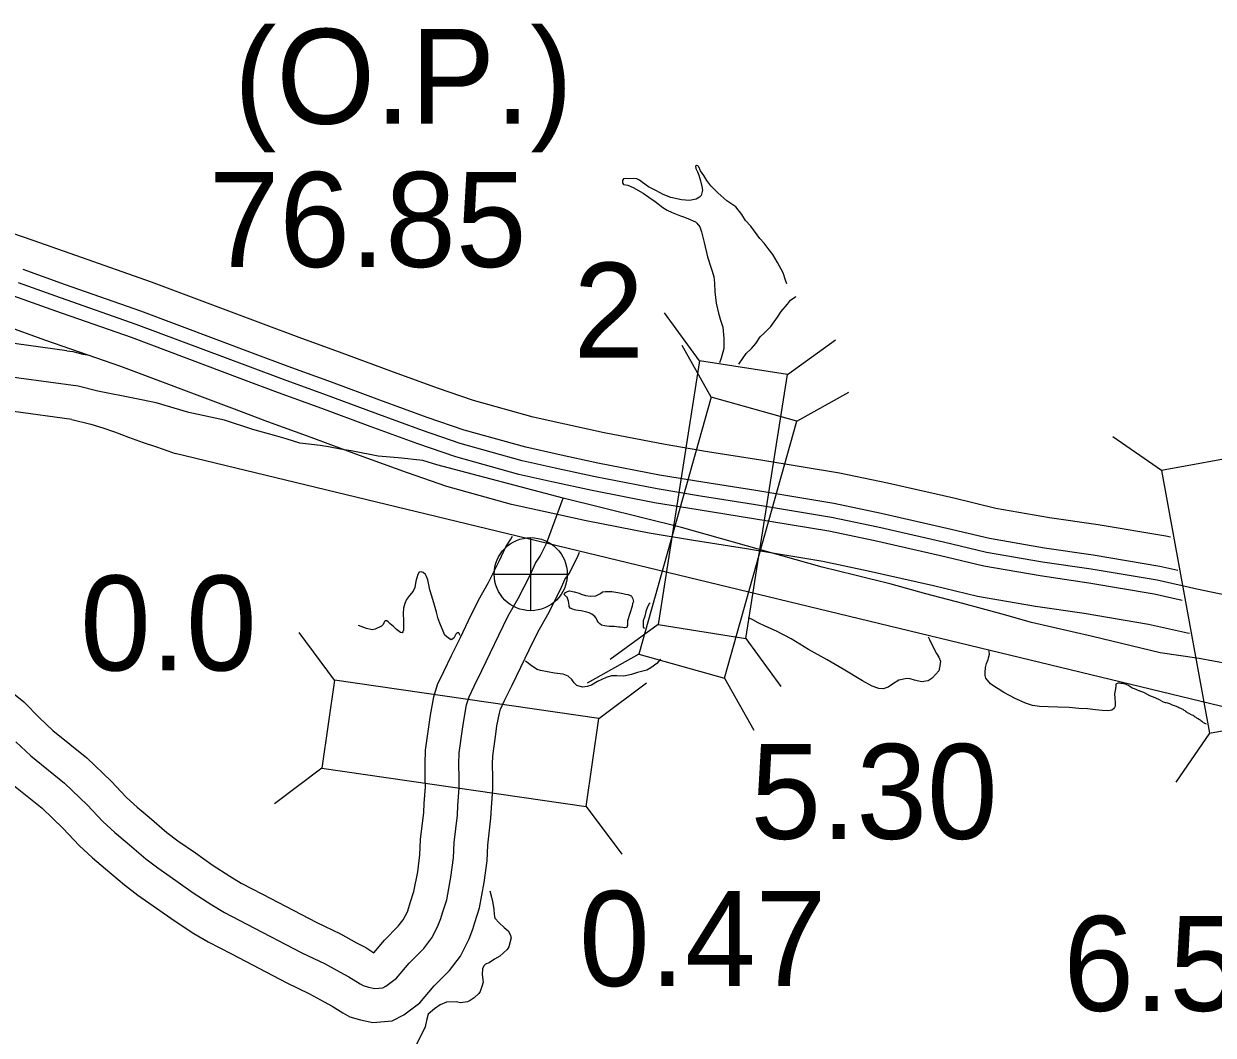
# Model space of a CAD drawing. Extents: x -83719 to 153526, y -11835 to 11446.
# Drawn here: x -2431.5 to -2255.2, y 1380.6 to 1530.6 of the extents above; entities that cross this region are included whole.
import ezdxf

# ---------------------------------------------------------------- set-up
doc = ezdxf.new("R2010")
doc.units = 0
for name, color, linetype in [('Level 10', 7, 'Continuous'), ('Level 11', 7, 'Continuous'), ('Level 15', 7, 'Continuous'), ('Level 19', 7, 'Continuous'), ('Level 20', 7, 'Continuous'), ('Level 25', 7, 'Continuous'), ('Level 26', 7, 'Continuous'), ('Level 58', 7, 'Continuous'), ('Level 59', 7, 'Continuous'), ('Level 9', 7, 'Continuous')]:
    doc.layers.add(name, color=color, linetype=linetype)

msp = doc.modelspace()

# ---------------------------------------------------------------- linework, layer by layer
at = {"layer": 'Level 10'}
for points in [[(-2373.66, 1401.9), (-2373.1, 1404.81), (-2372.79, 1407.35), (-2372.66, 1409.61), (-2372.2, 1413.61), (-2372.13, 1414.94), (-2371.95, 1417.4), (-2371.97, 1418.65), (-2372, 1420.82), (-2371.95, 1422.86), (-2371.41, 1426.65), (-2371.21, 1428.05), (-2370.71, 1430.77), (-2370.14, 1432.59), (-2369.24, 1434.5), (-2368.09, 1436.87), (-2366.77, 1439.56), (-2365.56, 1442.06), (-2364.1, 1445.12), (-2362.58, 1447.72), (-2360.96, 1450.96), (-2360.02, 1453.03), (-2359.28, 1454.13), (-2359.06, 1454.57)], [(-2363.95, 1399.47), (-2363.22, 1403.25), (-2362.82, 1406.46), (-2362.69, 1408.75), (-2362.23, 1412.77), (-2362.14, 1414.31), (-2361.94, 1417.13), (-2361.97, 1418.82), (-2362, 1420.78), (-2361.97, 1422.02), (-2361.5, 1425.25), (-2361.34, 1426.46), (-2360.99, 1428.35), (-2360.8, 1428.95), (-2360.22, 1430.2), (-2359.11, 1432.48), (-2357.79, 1435.17), (-2356.55, 1437.72), (-2355.25, 1440.44), (-2353.78, 1442.96), (-2351.93, 1446.66), (-2351.26, 1448.14), (-2350.63, 1449.07), (-2349.42, 1451.48), (-2349.12, 1452.24)]]:
    msp.add_lwpolyline(points, dxfattribs=at)
at = {"layer": 'Level 11'}
for points in [[(-2433.99, 1432.03), (-2431.47, 1430.01), (-2429.18, 1427.65), (-2427.17, 1425.79), (-2422.13, 1421.73), (-2418.54, 1418.25), (-2416.26, 1415.84), (-2414.7, 1414.41), (-2412.91, 1412.9), (-2410.27, 1410.65), (-2408.68, 1409.43), (-2406.06, 1407.63), (-2403.56, 1405.84), (-2400.96, 1404.15), (-2399.29, 1403.14), (-2396.1, 1401.5), (-2388.05, 1397.3), (-2384.52, 1395.62), (-2382.17, 1394.3), (-2380.8, 1393.57), (-2379.59, 1392.82), (-2378.03, 1394.67), (-2375.97, 1396.74), (-2375.24, 1397.69), (-2374.91, 1398.33), (-2374.63, 1398.9), (-2374.39, 1399.51), (-2374.19, 1400.2), (-2373.66, 1401.9)], [(-2433.71, 1418.22), (-2428.76, 1414.23), (-2425.66, 1411.22), (-2423.27, 1408.7), (-2421.31, 1406.91), (-2419.38, 1405.28), (-2416.56, 1402.87), (-2414.57, 1401.35), (-2411.8, 1399.44), (-2409.19, 1397.57), (-2406.27, 1395.68), (-2404.17, 1394.41), (-2400.71, 1392.63), (-2392.51, 1388.35), (-2389.13, 1386.74), (-2386.97, 1385.53), (-2385.79, 1384.9), (-2384.21, 1383.92), (-2383.18, 1383.31), (-2381.57, 1382.84), (-2379.73, 1382.49), (-2376.88, 1382.7), (-2375.13, 1383.62), (-2372.78, 1385.39), (-2370.66, 1387.9), (-2368.4, 1390.17), (-2366.77, 1392.32), (-2366.01, 1393.77), (-2365.45, 1394.88), (-2364.92, 1396.29), (-2364.62, 1397.28), (-2363.95, 1399.47)]]:
    msp.add_lwpolyline(points, dxfattribs=at)
at = {"layer": 'Level 15'}
for points in [[(-2425.11, 1482.09), (-2440.41, 1484.19), (-2457.32, 1486.36), (-2470.29, 1487.61), (-2480.88, 1489.13), (-2489.09, 1490.1), (-2494.68, 1490.88), (-2498.42, 1491.61), (-2502.41, 1492.56), (-2506.93, 1493.8), (-2513.21, 1495.86), (-2534.05, 1501.7), (-2537.72, 1502.9), (-2539.86, 1503.61), (-2541.65, 1503.8), (-2542.45, 1503.92), (-2543.06, 1503.98), (-2544.51, 1504.15), (-2546.21, 1504.03), (-2547.06, 1503.96)], [(-2424.39, 1471.9), (-2441.72, 1474.27), (-2458.44, 1476.42), (-2471.48, 1477.68), (-2482.18, 1479.22), (-2490.37, 1480.18), (-2496.33, 1481.02), (-2500.54, 1481.83), (-2504.9, 1482.88), (-2509.81, 1484.22), (-2516.12, 1486.29), (-2536.95, 1492.13), (-2540.84, 1493.4), (-2541.98, 1493.78), (-2542.92, 1493.88), (-2543.73, 1494), (-2544.18, 1494.05), (-2544.74, 1494.11), (-2545.43, 1494.06), (-2546.51, 1493.97)], [(-2425.11, 1482.09), (-2424.2, 1481.95), (-2422.73, 1481.59), (-2422.09, 1481.48)], [(-2424.39, 1471.9), (-2421.56, 1471.2), (-2419.78, 1470.67), (-2418.07, 1470.06), (-2415.96, 1469.26), (-2413.81, 1468.49), (-2411.8, 1467.82), (-2410.16, 1467.25), (-2409.06, 1466.86)], [(-2236.07, 1425.02), (-2409.06, 1466.86)]]:
    msp.add_lwpolyline(points, dxfattribs=at)
at = {"layer": 'Level 19'}
for points in [[(-2261.47, 1454.43), (-2262.2, 1454.6), (-2272.23, 1456.28), (-2279.42, 1457.33), (-2287.41, 1458.71), (-2293.62, 1460.2), (-2303.43, 1462.43), (-2310.54, 1463.93), (-2322.23, 1465.87), (-2330.11, 1467.11), (-2336.43, 1468.16), (-2345.44, 1469.91), (-2351.3, 1471.19), (-2355.97, 1472.24), (-2364.84, 1474.7), (-2370.14, 1476.52), (-2377.1, 1479.08), (-2384.31, 1481.74), (-2390.69, 1484.06), (-2395.96, 1486.03), (-2412.57, 1492.26), (-2423.8, 1496.2), (-2430.08, 1498.44), (-2439.33, 1501.62)], [(-2260.41, 1449.49), (-2263.08, 1450.1), (-2272.94, 1451.75), (-2280.15, 1452.8), (-2288.33, 1454.22), (-2294.66, 1455.74), (-2304.41, 1457.96), (-2311.39, 1459.42), (-2322.96, 1461.35), (-2330.84, 1462.59), (-2337.24, 1463.64), (-2346.37, 1465.42), (-2352.29, 1466.72), (-2357.08, 1467.79), (-2366.2, 1470.32), (-2371.67, 1472.2), (-2378.69, 1474.78), (-2385.89, 1477.43), (-2392.28, 1479.76), (-2397.57, 1481.74), (-2414.13, 1487.96), (-2425.33, 1491.88), (-2431.6, 1494.12)], [(-2259.74, 1445.07), (-2263.89, 1446.01), (-2273.59, 1447.64), (-2280.8, 1448.69), (-2289.17, 1450.14), (-2295.61, 1451.68), (-2305.31, 1453.88), (-2312.16, 1455.33), (-2323.62, 1457.23), (-2331.5, 1458.47), (-2337.98, 1459.54), (-2347.22, 1461.34), (-2353.19, 1462.65), (-2358.09, 1463.75), (-2367.43, 1466.33), (-2373.07, 1468.27), (-2380.13, 1470.87), (-2387.32, 1473.52), (-2393.73, 1475.86), (-2399.03, 1477.84), (-2415.55, 1484.04), (-2426.72, 1487.95), (-2432.98, 1490.19)], [(-2258.69, 1440.14), (-2258.98, 1440.2), (-2264.77, 1441.51), (-2274.3, 1443.11), (-2281.52, 1444.16), (-2290.1, 1445.65), (-2296.65, 1447.22), (-2306.29, 1449.41), (-2313.01, 1450.82), (-2324.36, 1452.71), (-2332.23, 1453.95), (-2338.79, 1455.03), (-2348.14, 1456.85), (-2354.19, 1458.18), (-2359.21, 1459.3), (-2368.79, 1461.95), (-2374.61, 1463.96), (-2381.71, 1466.57), (-2388.9, 1469.22), (-2395.32, 1471.56), (-2400.64, 1473.55), (-2417.12, 1479.73), (-2428.25, 1483.63), (-2434.49, 1485.86)]]:
    msp.add_lwpolyline(points, dxfattribs=at)
at = {"layer": 'Level 20'}
for p, q in [((-2331.31, 1480.6), (-2336.49, 1487.71)), ((-2318.27, 1478.54), (-2311.16, 1483.72)), ((-2329.58, 1475.21), (-2333.88, 1482.88)), ((-2316.87, 1471.63), (-2309.2, 1475.94)), ((-2262.81, 1464.32), (-2270.04, 1469.32)), ((-2337.47, 1441.48), (-2344.58, 1436.3)), ((-2385.41, 1433.24), (-2390.67, 1440.29)), ((-2324.43, 1439.43), (-2319.25, 1432.31)), ((-2340.29, 1437.08), (-2347.97, 1432.78)), ((-2346.22, 1427.56), (-2339.17, 1432.83)), ((-2327.59, 1433.51), (-2323.28, 1425.84)), ((-2255.71, 1425.36), (-2260.71, 1418.12)), ((-2387.3, 1420.17), (-2394.35, 1414.91)), ((-2348.11, 1414.5), (-2342.84, 1407.45))]:
    msp.add_line(p, q, dxfattribs=at)
for points in [[(-2324.43, 1439.43), (-2318.27, 1478.54), (-2331.31, 1480.6), (-2337.47, 1441.48)], [(-2327.59, 1433.51), (-2316.87, 1471.63), (-2329.58, 1475.21), (-2340.29, 1437.08)], [(-2242.72, 1427.73), (-2249.82, 1466.69), (-2262.81, 1464.32), (-2255.71, 1425.36)], [(-2387.3, 1420.17), (-2348.11, 1414.5), (-2346.22, 1427.56), (-2385.41, 1433.24)]]:
    msp.add_lwpolyline(points, close=True, dxfattribs=at)
at = {"layer": 'Level 26'}
for p, q in [((-2356.34, 1443.53), (-2356.34, 1454.37)), ((-2361.75, 1448.95), (-2350.92, 1448.95))]:
    msp.add_line(p, q, dxfattribs=at)
msp.add_circle((-2356.34, 1448.95), 5.42, dxfattribs=at)
at = {"layer": 'Level 59'}
for points in [[(-2244.84, 1444.08), (-2257.57, 1446.71), (-2263.48, 1448.05), (-2273.27, 1449.69), (-2280.47, 1450.74), (-2288.75, 1452.18), (-2295.14, 1453.71), (-2304.86, 1455.92), (-2311.77, 1457.38), (-2323.29, 1459.29), (-2331.17, 1460.53), (-2337.61, 1461.59), (-2346.79, 1463.38), (-2352.74, 1464.68), (-2357.59, 1465.77), (-2366.82, 1468.33), (-2372.37, 1470.24), (-2379.41, 1472.83), (-2386.61, 1475.48), (-2393, 1477.81), (-2398.3, 1479.79), (-2414.84, 1486), (-2426.03, 1489.92), (-2432.29, 1492.15)], [(-2253, 1435.67), (-2257.24, 1436.44), (-2263.04, 1437.28), (-2273.07, 1439.69), (-2282.09, 1441.81), (-2286.44, 1443.01), (-2292.29, 1444.61), (-2297.77, 1446.02), (-2302.89, 1447.48), (-2308.31, 1448.82), (-2313.12, 1450.01), (-2333.99, 1455.88), (-2351.54, 1460.2), (-2370.26, 1465.17), (-2372.33, 1465.8), (-2373.73, 1465.94), (-2374.57, 1466.06), (-2376, 1466.21), (-2378.94, 1466.46), (-2382.71, 1467.2), (-2384.55, 1467.47), (-2386.32, 1467.84), (-2387.55, 1468.02), (-2390.59, 1468.37), (-2392.59, 1469.04), (-2394.33, 1469.51), (-2397.54, 1470.39), (-2401.76, 1471.79), (-2407.04, 1472.94), (-2411.89, 1474.36), (-2415.03, 1475.01), (-2420.54, 1476.09), (-2423.45, 1476.81), (-2441.06, 1479.23)], [(-2368.8, 1400.68), (-2368.16, 1404.03), (-2367.81, 1406.91), (-2367.68, 1409.18), (-2367.21, 1413.19), (-2367.14, 1414.63), (-2366.95, 1417.27), (-2366.97, 1418.73), (-2367, 1420.8), (-2366.96, 1422.44), (-2366.45, 1425.95), (-2366.28, 1427.25), (-2365.85, 1429.56), (-2365.47, 1430.77), (-2364.73, 1432.35), (-2363.6, 1434.67), (-2362.28, 1437.36), (-2361.06, 1439.89), (-2359.67, 1442.78), (-2358.18, 1445.34), (-2356.44, 1448.81), (-2355.64, 1450.59), (-2354.96, 1451.6), (-2353.99, 1453.52), (-2353.64, 1454.42), (-2351.54, 1460.2)], [(-2432.67, 1424.07), (-2430.44, 1422), (-2425.45, 1417.98), (-2422.1, 1414.73), (-2419.76, 1412.27), (-2418, 1410.66), (-2416.15, 1409.09), (-2413.41, 1406.76), (-2411.63, 1405.39), (-2408.93, 1403.53), (-2406.37, 1401.71), (-2403.61, 1399.92), (-2401.73, 1398.78), (-2398.41, 1397.06), (-2390.28, 1392.82), (-2386.82, 1391.18), (-2384.57, 1389.91), (-2383.3, 1389.23), (-2381.62, 1388.19), (-2381.18, 1387.93), (-2380.41, 1387.71), (-2379.44, 1387.53), (-2378.28, 1387.61), (-2377.82, 1387.86), (-2376.24, 1389.05), (-2374.34, 1391.28), (-2372.18, 1393.45), (-2371.01, 1395.01), (-2370.46, 1396.05), (-2370.04, 1396.89), (-2369.66, 1397.9), (-2369.4, 1398.74), (-2368.8, 1400.68)]]:
    msp.add_lwpolyline(points, dxfattribs=at)
at = {"layer": 'Level 9'}
for points in [[(-2331.16, 1508.79), (-2331.44, 1509.38), (-2331.47, 1509.41), (-2331.57, 1509.51), (-2331.74, 1509.58), (-2331.8, 1509.54), (-2331.9, 1509.44), (-2331.86, 1509.11), (-2331.62, 1508.64), (-2331.41, 1508.11), (-2331.17, 1507.28), (-2330.95, 1506.45), (-2330.88, 1505.92), (-2331.07, 1505.12), (-2331.33, 1504.88), (-2331.82, 1504.57), (-2332.78, 1504.35), (-2333.98, 1504.47), (-2335.55, 1504.81), (-2336.69, 1505.26), (-2337.77, 1505.84), (-2338.88, 1506.39), (-2339.79, 1507.04), (-2340.22, 1507.37), (-2340.63, 1507.6), (-2341.06, 1507.62), (-2341.79, 1507.58), (-2342.33, 1507.64), (-2342.59, 1507.6), (-2342.75, 1507.33), (-2342.71, 1506.99), (-2342.61, 1506.73), (-2341.94, 1506.64), (-2341.17, 1506.29), (-2339.69, 1505.44), (-2338.85, 1504.86), (-2337.91, 1504.24), (-2336.73, 1503.32), (-2336.09, 1502.93), (-2335.39, 1502.61), (-2334.15, 1502.1), (-2333.71, 1501.94), (-2333.07, 1501.68), (-2331.93, 1501.2), (-2331.7, 1501), (-2331.29, 1500.44), (-2331.01, 1499.71), (-2330.65, 1498.15), (-2330.12, 1495.99), (-2329.59, 1494.33), (-2329.2, 1493.1), (-2329.09, 1492.13), (-2329.03, 1490.8), (-2328.84, 1489.13), (-2328.48, 1487.67), (-2328.2, 1486.61), (-2327.88, 1485.58), (-2327.69, 1483.88), (-2327.7, 1482.41), (-2328.11, 1480.97), (-2328.34, 1480.27)], [(-2318.37, 1492.01), (-2318.58, 1492.57), (-2318.93, 1493.63), (-2319.75, 1495.19), (-2320.44, 1496.35), (-2320.98, 1497.07), (-2321.73, 1498.06), (-2322.37, 1498.72), (-2323.73, 1500.56), (-2324.51, 1501.42), (-2325.03, 1502.31), (-2325.94, 1503.43), (-2327.29, 1504.31), (-2328.58, 1505.49), (-2329.25, 1506.15), (-2329.66, 1506.54), (-2330.24, 1507.33), (-2330.68, 1508.09), (-2331.16, 1508.79)], [(-2321.71, 1484.71), (-2320.76, 1485.69), (-2319.75, 1487.05), (-2319.2, 1487.89), (-2318.25, 1489.01), (-2317.83, 1489.58), (-2317.2, 1490.02), (-2316.99, 1490.15)], [(-2325.48, 1480.1), (-2324.39, 1481.66), (-2323.6, 1482.44), (-2322.95, 1483.16), (-2322.3, 1484.13), (-2321.71, 1484.71)], [(-2366.79, 1439.87), (-2367.02, 1440.26), (-2367.26, 1440.25), (-2367.45, 1440.05), (-2367.58, 1439.78), (-2367.74, 1439.44), (-2368.14, 1439.24), (-2368.51, 1439.47), (-2369.05, 1439.89), (-2369.74, 1441.45), (-2370.05, 1442.34), (-2370.33, 1443.31), (-2370.62, 1444.37), (-2371.01, 1445.7), (-2371.29, 1446.63), (-2371.43, 1447.39), (-2371.58, 1448.12), (-2371.79, 1448.62), (-2371.96, 1448.89), (-2372.29, 1449.18), (-2372.56, 1449.28), (-2372.86, 1449.24), (-2373.09, 1448.9), (-2373.37, 1447.9), (-2373.52, 1446.99), (-2373.75, 1446.45), (-2374.3, 1445.81), (-2374.76, 1445.2), (-2375.02, 1444.6), (-2375.2, 1443.89), (-2375.23, 1443.13), (-2375.21, 1442.03), (-2375.2, 1441.32), (-2375.22, 1440.66), (-2375.28, 1440.42), (-2375.38, 1440.25), (-2375.65, 1440.32), (-2376.25, 1440.77), (-2376.69, 1441.17), (-2377.2, 1441.59), (-2377.47, 1441.86), (-2377.67, 1442.02), (-2377.9, 1442.01), (-2378.04, 1441.95), (-2378.13, 1441.74), (-2378.23, 1441.51), (-2378.46, 1441.24), (-2379.41, 1440.79), (-2379.85, 1440.72), (-2380.71, 1440.9), (-2381.87, 1441.32)], [(-2341.98, 1442.03), (-2342.01, 1441.37), (-2342.1, 1441.06), (-2342.37, 1440.99), (-2342.47, 1440.99), (-2342.7, 1441.02), (-2343.07, 1441.08), (-2343.3, 1441.11), (-2343.97, 1441.17), (-2344.37, 1441.19), (-2344.7, 1441.19), (-2345.4, 1441.28), (-2345.84, 1441.4), (-2346.07, 1441.57), (-2346.34, 1441.83), (-2346.51, 1442.06), (-2346.65, 1442.42), (-2346.85, 1442.69), (-2347.29, 1443.01), (-2347.66, 1443.21), (-2348, 1443.3), (-2348.87, 1443.52), (-2349.3, 1443.55), (-2349.67, 1443.61), (-2349.83, 1443.64), (-2350.1, 1443.74), (-2350.5, 1443.9), (-2350.64, 1444.16), (-2350.64, 1444.36), (-2350.75, 1444.96), (-2350.79, 1445.09), (-2350.93, 1445.52), (-2351.03, 1445.59), (-2351.17, 1445.72), (-2351.37, 1445.92), (-2351.34, 1446.02), (-2351.17, 1446.25), (-2350.88, 1446.39), (-2350.58, 1446.46), (-2349.88, 1446.34), (-2349.17, 1446.12), (-2348.87, 1445.99), (-2348.2, 1445.8), (-2347.47, 1445.71), (-2346.67, 1445.76), (-2346.01, 1446.07), (-2345.72, 1446.31), (-2345.25, 1446.38), (-2344.32, 1446.37), (-2343.72, 1446.28), (-2342.88, 1446.12), (-2342.28, 1446), (-2341.95, 1445.94), (-2341.78, 1445.87), (-2341.58, 1445.81), (-2341.48, 1445.78), (-2341.38, 1445.68), (-2341.21, 1445.32), (-2341.1, 1444.92), (-2341.23, 1444.62), (-2341.29, 1444.21)], [(-2341.29, 1444.21), (-2341.98, 1442.03)], [(-2338.62, 1444.69), (-2338.8, 1444.55), (-2339.02, 1444.12), (-2339.28, 1443.41), (-2339.43, 1442.71), (-2339.65, 1442.04), (-2339.68, 1441.64), (-2339.68, 1441.4), (-2339.67, 1441.1), (-2339.46, 1440.94)], [(-2297.42, 1439.66), (-2297.2, 1439.26), (-2296.88, 1438.53), (-2296.2, 1437.21), (-2295.86, 1436.64), (-2295.61, 1436.05), (-2295.67, 1435.35), (-2295.86, 1434.64), (-2296.28, 1434.1), (-2296.84, 1433.53), (-2297.43, 1433.12), (-2298.43, 1433), (-2299.46, 1433.22), (-2300.1, 1433.41), (-2300.56, 1433.5), (-2301.76, 1433.24), (-2302.71, 1432.66), (-2303.37, 1432.22), (-2304.07, 1431.97), (-2304.73, 1432), (-2305.71, 1432.35), (-2307.15, 1433.12), (-2310.04, 1434.85), (-2312.39, 1436.24), (-2315.15, 1437.8), (-2317.74, 1439.36), (-2319.92, 1440.49), (-2321.56, 1441.26), (-2322.64, 1441.75), (-2323.41, 1442.17), (-2324.05, 1442.5)], [(-2263.01, 1430.26), (-2263.77, 1430.63), (-2264.57, 1430.91), (-2265.44, 1431.4), (-2266.04, 1431.59), (-2266.82, 1431.95), (-2267.15, 1432.07), (-2267.39, 1432.2), (-2267.82, 1432.5), (-2268.19, 1432.62), (-2268.39, 1432.69), (-2268.46, 1432.72), (-2268.83, 1432.75), (-2269.06, 1432.78), (-2269.23, 1432.77), (-2269.39, 1432.74), (-2269.59, 1432.63), (-2269.62, 1432.4), (-2269.65, 1431.97), (-2269.8, 1431.23), (-2269.76, 1430.56), (-2269.68, 1429.86), (-2269.7, 1429.4), (-2269.77, 1429.19), (-2269.93, 1428.99), (-2270.19, 1428.79), (-2270.69, 1428.68), (-2271.62, 1428.76), (-2272.62, 1428.85), (-2273.82, 1428.96), (-2275.09, 1429.04), (-2276.52, 1429.18), (-2278.19, 1429.22), (-2279.62, 1429.3), (-2280.92, 1429.35), (-2281.96, 1429.5), (-2282.99, 1429.81), (-2284.54, 1430.52), (-2286.22, 1431.4), (-2287.02, 1431.95), (-2287.53, 1432.24), (-2288.17, 1432.7), (-2288.88, 1433.55), (-2288.95, 1433.92), (-2288.99, 1434.39), (-2288.94, 1435.09), (-2288.75, 1435.73), (-2288.53, 1436.3), (-2288.46, 1436.53), (-2288.34, 1437.1), (-2288.38, 1437.47)], [(-2288.38, 1437.47), (-2288.42, 1437.57)], [(-2337.11, 1436.34), (-2337.65, 1435.7), (-2338.51, 1435.05), (-2339.13, 1434.74), (-2340.53, 1434.35), (-2341.39, 1434.07), (-2342.52, 1433.85), (-2343.58, 1433.86), (-2344.35, 1433.89), (-2345.14, 1433.61), (-2346.43, 1433.05), (-2347.35, 1432.5), (-2347.98, 1432.29), (-2348.65, 1432.18), (-2349.48, 1432.43), (-2349.89, 1432.83), (-2350.23, 1433.32), (-2350.77, 1433.81), (-2351.51, 1434.1), (-2352.81, 1434.28), (-2354.88, 1434.65), (-2355.38, 1434.84), (-2356.22, 1435.36), (-2356.9, 1435.88), (-2357.1, 1436.03)], [(-2263.01, 1430.26), (-2262.7, 1430.07), (-2262.56, 1430.02), (-2262.44, 1429.99), (-2262.27, 1429.94), (-2262.13, 1429.91), (-2261.93, 1429.85), (-2261.78, 1429.81), (-2261.65, 1429.77), (-2261.44, 1429.69), (-2261.25, 1429.6), (-2261.12, 1429.55), (-2260.93, 1429.48), (-2260.79, 1429.42), (-2260.65, 1429.37), (-2260.53, 1429.32), (-2260.4, 1429.26), (-2260.24, 1429.19), (-2260.15, 1429.15), (-2259.99, 1429.08), (-2259.83, 1428.99), (-2259.66, 1428.91), (-2259.49, 1428.8), (-2259.39, 1428.75), (-2259.27, 1428.64), (-2259.14, 1428.55), (-2259.01, 1428.46), (-2258.92, 1428.41), (-2258.79, 1428.35), (-2258.69, 1428.29), (-2258.56, 1428.21), (-2258.35, 1428.11), (-2258.2, 1428.04), (-2258.1, 1427.98), (-2257.97, 1427.89), (-2257.83, 1427.79), (-2257.73, 1427.73), (-2257.62, 1427.66), (-2257.54, 1427.62), (-2257.46, 1427.57), (-2257.39, 1427.53), (-2257.32, 1427.48), (-2257.21, 1427.42), (-2257.11, 1427.36), (-2257.1, 1427.34), (-2256.98, 1427.27), (-2256.85, 1427.16), (-2256.75, 1427.07), (-2256.72, 1427.04), (-2256.64, 1426.98), (-2256.52, 1426.91), (-2256.45, 1426.86), (-2256.44, 1426.85), (-2256.31, 1426.81), (-2256.21, 1426.76)], [(-2362.38, 1401.99), (-2362.15, 1401.06), (-2362.01, 1400.39), (-2361.79, 1399.26), (-2361.78, 1398.49), (-2361.64, 1397.93), (-2361.02, 1397.24), (-2360.28, 1396.58), (-2359.67, 1396.06), (-2359.4, 1395.53), (-2359.26, 1395), (-2359.57, 1393.69), (-2359.83, 1393.29), (-2360.91, 1392.3), (-2361.7, 1391.86), (-2362.49, 1391.34), (-2363.02, 1391.1), (-2363.28, 1390.86), (-2363.48, 1390.42), (-2363.53, 1389.59), (-2363.41, 1388.46), (-2363.57, 1387.82), (-2363.85, 1387.08), (-2364.05, 1386.78), (-2364.74, 1386.13), (-2365.3, 1385.72), (-2365.69, 1385.52), (-2366.76, 1385.4), (-2367.36, 1385.52), (-2368.82, 1385.47), (-2369.75, 1385.08), (-2370.6, 1384.5), (-2371.52, 1383.69), (-2371.81, 1382.75), (-2371.99, 1381.84), (-2373.25, 1379.19)]]:
    msp.add_lwpolyline(points, dxfattribs=at)

# ---------------------------------------------------------------- texts
at = {"layer": 'Level 20'}
msp.add_text('2', height=14.08, dxfattribs=at).set_placement((-2350, 1481.07))
at = {"layer": 'Level 25'}
msp.add_text('0.0', height=14.08, dxfattribs=at).set_placement((-2423.14, 1434.67))
at = {"layer": 'Level 58'}
for s, p in [('(O.P.)', (-2400.32, 1515.74)), ('76.85', (-2404.08, 1494.51)), ('5.30', (-2323.76, 1409.7)), ('0.47', (-2349.17, 1387.88)), ('6.59', (-2277.37, 1384.19))]:
    msp.add_text(s, height=14.08, dxfattribs=at).set_placement(p)

doc.saveas('drawing.dxf')
